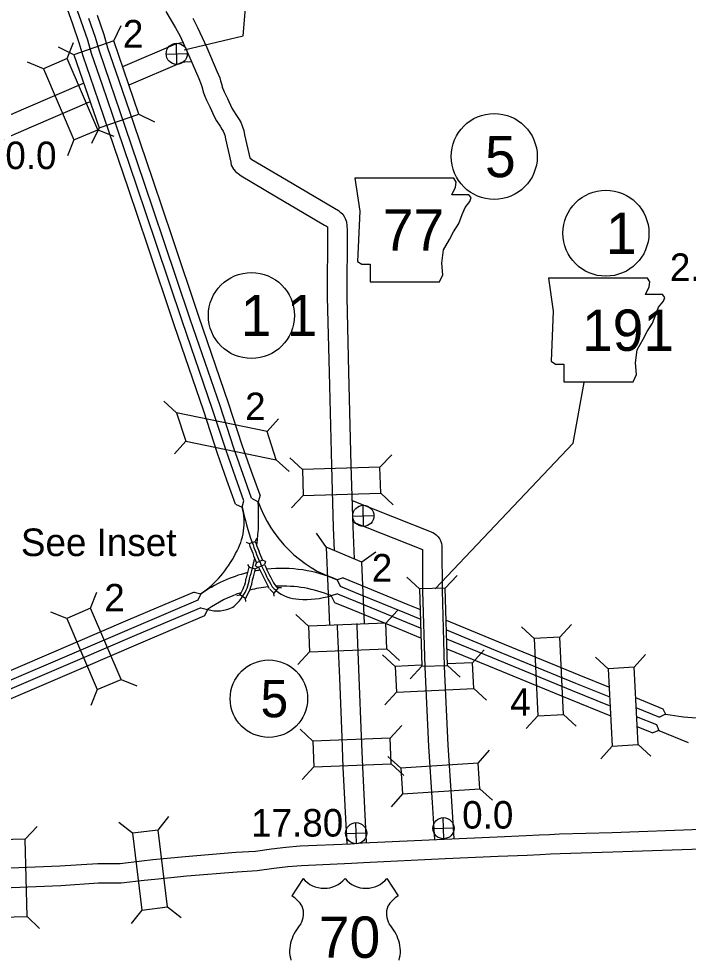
# Model space of a CAD drawing. Extents: x -939622 to -934222, y 1383701 to 1385301.
# Drawn here: x -935539.71 to -935508.91, y 1384397.42 to 1384440.74 of the extents above; entities that cross this region are included whole.
import ezdxf

# ---------------------------------------------------------------- set-up
doc = ezdxf.new("R2010")
doc.units = 0
for name, color, linetype in [('10', 7, 'Continuous'), ('15', 7, 'Continuous'), ('19', 7, 'Continuous'), ('20', 7, 'Continuous'), ('21', 7, 'Continuous'), ('22', 7, 'Continuous'), ('25', 7, 'Continuous'), ('26', 7, 'Continuous'), ('27', 7, 'Continuous')]:
    doc.layers.add(name, color=color, linetype=linetype)

msp = doc.modelspace()

# ---------------------------------------------------------------- linework, layer by layer
at = {"layer": '10'}
for points in [[(-935532.938, 1384441.077), (-935532.495, 1384440.335), (-935532.293, 1384439.946), (-935531.884, 1384439.062), (-935531.424, 1384437.997), (-935531.318, 1384437.727), (-935531.289, 1384437.631), (-935531.256, 1384437.516), (-935531.236, 1384437.441), (-935531.215, 1384437.335), (-935531.156, 1384437.183), (-935531.076, 1384437.003), (-935530.925, 1384436.686), (-935530.706, 1384436.218), (-935530.609, 1384436.043), (-935530.449, 1384435.798), (-935530.361, 1384435.664), (-935530.301, 1384435.568), (-935530.257, 1384435.464), (-935530.234, 1384435.391), (-935530.204, 1384435.223), (-935529.954, 1384434.151), (-935529.932, 1384434.003), (-935529.837, 1384433.824), (-935529.744, 1384433.72), (-935529.669, 1384433.662), (-935529.621, 1384433.627), (-935529.482, 1384433.523), (-935527.851, 1384432.556), (-935525.639, 1384431.253), (-935525.552, 1384431.2), (-935525.51, 1384431.166), (-935525.506, 1384431.029), (-935525.518, 1384427.93), (-935525.432, 1384424.465), (-935525.327, 1384420.175), (-935525.239, 1384417.327), (-935525.193, 1384416.272)], [(-935531.709, 1384440.773), (-935531.485, 1384440.343), (-935531.063, 1384439.429), (-935530.592, 1384438.34), (-935530.467, 1384438.023), (-935530.426, 1384437.887), (-935530.388, 1384437.757), (-935530.358, 1384437.642), (-935530.347, 1384437.586), (-935530.325, 1384437.53), (-935530.258, 1384437.379), (-935530.111, 1384437.07), (-935529.904, 1384436.627), (-935529.838, 1384436.508), (-935529.696, 1384436.29), (-935529.603, 1384436.149), (-935529.501, 1384435.986), (-935529.412, 1384435.777), (-935529.357, 1384435.605), (-935529.322, 1384435.403), (-935529.074, 1384434.342), (-935528.981, 1384434.272), (-935527.393, 1384433.331), (-935525.177, 1384432.026), (-935525.006, 1384431.922), (-935524.954, 1384431.874), (-935524.946, 1384431.867), (-935524.896, 1384431.832), (-935524.807, 1384431.751), (-935524.733, 1384431.645), (-935524.686, 1384431.554), (-935524.625, 1384431.401), (-935524.611, 1384431.219), (-935524.606, 1384431.039), (-935524.618, 1384427.94), (-935524.532, 1384424.487), (-935524.428, 1384420.2), (-935524.34, 1384417.36), (-935524.276, 1384415.899)], [(-935524.366, 1384418.569), (-935520.662, 1384417.102), (-935520.577, 1384417.051), (-935520.51, 1384417), (-935520.451, 1384416.946), (-935520.412, 1384416.904), (-935520.38, 1384416.862), (-935520.342, 1384416.804), (-935520.312, 1384416.738), (-935520.308, 1384416.728), (-935520.303, 1384416.715), (-935520.29, 1384416.682), (-935520.278, 1384416.648), (-935520.264, 1384416.602), (-935520.241, 1384416.506), (-935520.236, 1384416.435), (-935520.231, 1384414.429)], [(-935524.348, 1384417.594), (-935521.136, 1384416.321), (-935521.131, 1384414.405)], [(-935521.131, 1384414.405), (-935521.03, 1384410.901), (-935520.859, 1384407.26), (-935520.695, 1384404.676), (-935520.588, 1384402.964)], [(-935520.231, 1384414.429), (-935520.131, 1384410.936), (-935519.96, 1384407.31), (-935519.797, 1384404.732), (-935519.689, 1384403.012)], [(-935525.055, 1384412.872), (-935525.053, 1384412.769), (-935524.959, 1384410.4), (-935524.853, 1384407.69), (-935524.799, 1384406.281), (-935524.622, 1384402.772)], [(-935524.155, 1384412.909), (-935524.153, 1384412.795), (-935524.06, 1384410.435), (-935523.954, 1384407.725), (-935523.9, 1384406.321), (-935523.724, 1384402.831)]]:
    msp.add_lwpolyline(points, dxfattribs=at)
at = {"layer": '15'}
for points in [[(-935534.931, 1384438.554), (-935532.478, 1384439.599), (-935532.299, 1384439.643), (-935532.188, 1384439.658)], [(-935534.637, 1384437.701), (-935532.192, 1384438.743), (-935532.133, 1384438.757), (-935532.069, 1384438.766), (-935531.767, 1384438.781)], [(-935554.806, 1384429.745), (-935554.281, 1384429.899), (-935554.129, 1384429.944), (-935553.87, 1384430.027), (-935553.461, 1384430.201), (-935553.322, 1384430.287), (-935551.975, 1384430.974), (-935549.152, 1384432.395), (-935547.637, 1384432.973), (-935546.461, 1384433.54), (-935544.091, 1384434.592), (-935542.727, 1384435.206), (-935541.375, 1384435.792), (-935539.379, 1384436.651), (-935536.733, 1384437.784)], [(-935554.577, 1384428.874), (-935554.027, 1384429.036), (-935553.865, 1384429.084), (-935553.556, 1384429.183), (-935553.045, 1384429.4), (-935552.88, 1384429.503), (-935551.568, 1384430.171), (-935548.788, 1384431.57), (-935547.281, 1384432.146), (-935546.083, 1384432.723), (-935543.724, 1384433.77), (-935542.363, 1384434.382), (-935541.018, 1384434.966), (-935539.024, 1384435.824), (-935536.451, 1384436.926)], [(-935508.312, 1384403.433), (-935512.407, 1384403.287), (-935514.835, 1384403.215), (-935515.29, 1384403.194), (-935515.765, 1384403.173), (-935516.355, 1384403.144), (-935517.69, 1384403.087), (-935520.13, 1384402.979), (-935523.892, 1384402.802), (-935524.445, 1384402.765), (-935526.768, 1384402.668), (-935527.43, 1384402.604), (-935528.09, 1384402.526), (-935528.822, 1384402.428), (-935529.725, 1384402.376), (-935532.06, 1384402.178), (-935533.543, 1384402.036), (-935534.052, 1384401.974)], [(-935508.283, 1384402.533), (-935512.378, 1384402.387), (-935514.801, 1384402.315), (-935515.25, 1384402.295), (-935515.723, 1384402.274), (-935516.313, 1384402.245), (-935517.651, 1384402.188), (-935520.089, 1384402.079), (-935523.841, 1384401.903), (-935524.396, 1384401.866), (-935526.706, 1384401.769), (-935527.334, 1384401.709), (-935527.977, 1384401.633), (-935528.737, 1384401.531), (-935529.661, 1384401.478), (-935531.98, 1384401.281), (-935533.445, 1384401.141), (-935533.943, 1384401.08)], [(-935534.048, 1384401.974), (-935535.045, 1384401.862), (-935536.079, 1384401.862), (-935537.83, 1384401.745), (-935553.344, 1384401.118)], [(-935533.947, 1384401.08), (-935534.994, 1384400.962), (-935536.049, 1384400.962), (-935537.782, 1384400.846), (-935553.308, 1384400.219)]]:
    msp.add_lwpolyline(points, dxfattribs=at)
at = {"layer": '19'}
for points in [[(-935530.133, 1384419.512), (-935530.562, 1384420.738), (-935531.199, 1384422.681), (-935532.568, 1384426.664), (-935533.781, 1384430.28), (-935534.668, 1384432.918), (-935535.556, 1384435.535), (-935536.246, 1384437.551), (-935536.755, 1384439.029), (-935536.927, 1384439.641), (-935537.226, 1384440.494), (-935537.476, 1384441.192)], [(-935529.744, 1384419.648), (-935530.171, 1384420.871), (-935530.808, 1384422.813), (-935532.178, 1384426.796), (-935533.39, 1384430.411), (-935534.277, 1384433.05), (-935535.165, 1384435.668), (-935535.856, 1384437.685), (-935536.361, 1384439.152), (-935536.533, 1384439.765), (-935536.837, 1384440.632), (-935537.087, 1384441.33)], [(-935529.39, 1384419.772), (-935529.816, 1384420.991), (-935530.452, 1384422.932), (-935531.823, 1384426.917), (-935533.035, 1384430.531), (-935533.922, 1384433.17), (-935534.81, 1384435.789), (-935535.501, 1384437.807), (-935536.003, 1384439.263), (-935536.175, 1384439.878), (-935536.484, 1384440.757)], [(-935529, 1384419.908), (-935529.425, 1384421.123), (-935530.061, 1384423.063), (-935531.432, 1384427.05), (-935532.644, 1384430.662), (-935533.531, 1384433.302), (-935534.42, 1384435.922), (-935535.111, 1384437.941), (-935535.609, 1384439.386), (-935535.781, 1384440.002), (-935536.095, 1384440.895)], [(-935529.737, 1384418.412), (-935530.131, 1384419.507)], [(-935529.35, 1384418.554), (-935529.743, 1384419.646)], [(-935528.998, 1384418.683), (-935529.39, 1384419.773)], [(-935528.61, 1384418.825), (-935529.002, 1384419.913)], [(-935528.998, 1384418.683), (-935528.698, 1384418.515)], [(-935528.61, 1384418.825), (-935528.698, 1384418.515)], [(-935529.737, 1384418.412), (-935529.433, 1384418.275)], [(-935529.433, 1384418.275), (-935529.35, 1384418.554)], [(-935524.789, 1384415.023), (-935525.06, 1384414.931)], [(-935525.06, 1384414.931), (-935524.926, 1384414.634)], [(-935524.789, 1384415.023), (-935523.924, 1384414.666), (-935521.801, 1384413.795), (-935521.267, 1384413.574)], [(-935531.639, 1384414.364), (-935532.994, 1384413.788), (-935534.69, 1384413.069), (-935537.23, 1384411.978), (-935540.768, 1384410.466), (-935541.65, 1384410.088)], [(-935531.639, 1384414.364), (-935531.334, 1384414.277)], [(-935524.926, 1384414.634), (-935524.081, 1384414.284), (-935521.958, 1384413.414), (-935521.257, 1384413.124)], [(-935531.476, 1384413.985), (-935532.833, 1384413.408), (-935534.528, 1384412.69), (-935537.067, 1384411.599), (-935540.605, 1384410.087), (-935541.634, 1384409.645)], [(-935531.334, 1384414.277), (-935531.476, 1384413.985)], [(-935525.05, 1384414.279), (-935525.337, 1384414.196)], [(-935525.337, 1384414.196), (-935525.186, 1384413.889)], [(-935525.186, 1384413.889), (-935524.381, 1384413.556), (-935522.258, 1384412.685), (-935521.229, 1384412.26)], [(-935525.05, 1384414.279), (-935524.224, 1384413.938), (-935522.101, 1384413.067), (-935521.242, 1384412.712)], [(-935531.327, 1384413.641), (-935532.687, 1384413.063), (-935534.38, 1384412.345), (-935536.919, 1384411.254), (-935540.458, 1384409.742), (-935541.62, 1384409.243)], [(-935531.327, 1384413.641), (-935531.027, 1384413.56)], [(-935531.027, 1384413.56), (-935531.164, 1384413.262)], [(-935531.164, 1384413.262), (-935532.525, 1384412.683), (-935534.219, 1384411.965), (-935536.757, 1384410.875), (-935540.295, 1384409.363), (-935541.605, 1384408.801)], [(-935520.049, 1384413.071), (-935517.632, 1384412.071), (-935513.942, 1384410.556), (-935512.576, 1384410.004)], [(-935520.034, 1384412.618), (-935517.789, 1384411.69), (-935514.098, 1384410.174), (-935512.561, 1384409.553)], [(-935520.022, 1384412.207), (-935517.932, 1384411.343), (-935514.24, 1384409.827), (-935512.536, 1384409.139)], [(-935520.006, 1384411.754), (-935518.089, 1384410.962), (-935514.395, 1384409.445), (-935512.515, 1384408.685)], [(-935511.338, 1384409.504), (-935510.069, 1384408.991)], [(-935511.313, 1384409.049), (-935510.226, 1384408.609)], [(-935509.945, 1384408.745), (-935510.226, 1384408.609)], [(-935510.069, 1384408.991), (-935509.945, 1384408.745)], [(-935511.3, 1384408.639), (-935510.369, 1384408.263)], [(-935510.369, 1384408.263), (-935510.257, 1384407.993)], [(-935511.263, 1384408.179), (-935510.526, 1384407.881)], [(-935510.257, 1384407.993), (-935510.526, 1384407.881)], [(-935510.257, 1384407.993), (-935508.906, 1384407.439)]]:
    msp.add_lwpolyline(points, dxfattribs=at)
for centre, radius, start, end in [((-935532.162, 1384417.569), 2.819, 329.3975, 14.5091), ((-935516.616, 1384420.995), 13.102, 191.9813, 199.415), ((-935538.377, 1384417.807), 9.704, 352.3367, 4.1875), ((-935523.204, 1384420.453), 5.825, 199.4267, 251.4211), ((-935516.616, 1384420.995), 13.102, 199.415, 203.5096), ((-935534.203, 1384418.363), 4.993, 305.0713, 333.4776), ((-935538.377, 1384417.807), 9.704, 346.0734, 348.6558), ((-935516.616, 1384420.995), 13.102, 203.5096, 204.4861), ((-935527.608, 1384408.952), 6.499, 104.0641, 124.9885), ((-935538.377, 1384417.807), 9.704, 343.0372, 346.0671), ((-935527.608, 1384408.952), 6.499, 99.0608, 100.8546), ((-935516.616, 1384420.995), 13.102, 204.4861, 209.2068), ((-935527.608, 1384408.952), 6.499, 66.9237, 96.087), ((-935531.124, 1384415.284), 2.053, 326.5361, 351.3491), ((-935527.596, 1384408.641), 5.997, 108.4367, 124.8987), ((-935527.596, 1384408.641), 5.997, 96.2122, 104.2914), ((-935526.739, 1384415.825), 1.795, 222.9513, 230.7946), ((-935526.739, 1384415.825), 1.795, 230.7946, 267.288), ((-935527.596, 1384408.641), 5.997, 67.8703, 92.4513), ((-935531.124, 1384415.284), 2.053, 307.9926, 326.5361), ((-935526.541, 1384418.279), 4.257, 266.1985, 286.4442), ((-935530.579, 1384415.092), 1.596, 253.7041, 296.7635), ((-935508.017, 1384418.573), 10.015, 258.8988, 268.3664)]:
    msp.add_arc(centre, radius, start, end, dxfattribs=at)
at = {"layer": '20'}
for p, q in [((-935535.342, 1384439.726), (-935534.995, 1384440.438)), ((-935537.175, 1384439.094), (-935537.887, 1384439.441)), ((-935537.482, 1384438.918), (-935537.188, 1384439.653)), ((-935535.342, 1384439.726), (-935537.175, 1384439.094)), ((-935534.181, 1384436.356), (-935535.342, 1384439.726)), ((-935537.175, 1384439.094), (-935536.014, 1384435.725)), ((-935538.575, 1384438.45), (-935539.31, 1384438.744)), ((-935536.014, 1384435.725), (-935534.181, 1384436.356)), ((-935534.181, 1384436.356), (-935533.469, 1384436.009)), ((-935536.014, 1384435.725), (-935536.361, 1384435.013)), ((-935536.08, 1384435.641), (-935535.344, 1384435.347)), ((-935537.172, 1384435.174), (-935537.466, 1384434.439)), ((-935533.038, 1384423.146), (-935532.448, 1384422.617)), ((-935528.289, 1384421.744), (-935532.448, 1384422.617)), ((-935532.448, 1384422.617), (-935532.021, 1384421.314)), ((-935528.289, 1384421.744), (-935527.76, 1384422.334)), ((-935527.862, 1384420.44), (-935528.289, 1384421.744)), ((-935532.549, 1384420.724), (-935532.021, 1384421.314)), ((-935532.021, 1384421.314), (-935527.862, 1384420.44)), ((-935527.862, 1384420.44), (-935527.272, 1384419.912)), ((-935526.654, 1384419.997), (-935527.232, 1384420.539)), ((-935523.092, 1384420.107), (-935522.55, 1384420.684)), ((-935526.618, 1384418.809), (-935527.16, 1384418.232)), ((-935523.055, 1384418.92), (-935522.478, 1384418.377)), ((-935526.026, 1384417.068), (-935525.571, 1384416.42)), ((-935529.25, 1384416.654), (-935529.115, 1384416.59)), ((-935529.115, 1384416.59), (-935528.832, 1384416.689)), ((-935528.767, 1384416.825), (-935528.832, 1384416.689)), ((-935525.571, 1384416.42), (-935525.414, 1384412.859)), ((-935523.93, 1384415.743), (-935525.57, 1384416.422)), ((-935523.282, 1384416.198), (-935523.93, 1384415.743)), ((-935529.18, 1384415.635), (-935529.103, 1384415.506)), ((-935528.825, 1384415.57), (-935528.768, 1384415.709)), ((-935528.493, 1384415.828), (-935528.768, 1384415.709)), ((-935528.676, 1384415.502), (-935528.403, 1384415.627)), ((-935528.353, 1384415.774), (-935528.493, 1384415.828)), ((-935528.352, 1384415.768), (-935528.403, 1384415.627)), ((-935523.806, 1384412.932), (-935523.93, 1384415.743)), ((-935529.103, 1384415.506), (-935528.812, 1384415.434)), ((-935528.817, 1384415.554), (-935528.676, 1384415.502)), ((-935528.683, 1384415.51), (-935528.812, 1384415.434)), ((-935521.271, 1384414.511), (-935521.848, 1384415.054)), ((-935520.084, 1384414.546), (-935519.541, 1384415.122)), ((-935536.415, 1384413.615), (-935536.121, 1384414.35)), ((-935527.779, 1384414.55), (-935527.968, 1384414.317)), ((-935527.955, 1384414.168), (-935527.968, 1384414.317)), ((-935527.629, 1384414.563), (-935527.779, 1384414.55)), ((-935529.683, 1384414.2), (-935529.537, 1384414.235)), ((-935529.286, 1384414.07), (-935529.537, 1384414.235)), ((-935529.256, 1384413.923), (-935529.286, 1384414.07)), ((-935537.506, 1384413.146), (-935538.242, 1384413.439)), ((-935522.826, 1384412.937), (-935522.289, 1384413.519)), ((-935526.387, 1384412.796), (-935526.969, 1384413.333)), ((-935515.996, 1384412.227), (-935516.581, 1384412.76)), ((-935514.809, 1384412.282), (-935514.276, 1384412.868)), ((-935522.779, 1384411.75), (-935522.197, 1384411.212)), ((-935526.34, 1384411.609), (-935526.878, 1384411.027)), ((-935522.394, 1384410.942), (-935522.979, 1384411.475)), ((-935518.833, 1384411.11), (-935518.301, 1384411.696)), ((-935512.585, 1384410.836), (-935513.174, 1384411.366)), ((-935511.399, 1384410.898), (-935510.869, 1384411.486)), ((-935521.199, 1384410.998), (-935522.394, 1384410.942)), ((-935522.394, 1384410.942), (-935522.337, 1384409.755)), ((-935521.165, 1384410.948), (-935521.708, 1384410.372)), ((-935518.833, 1384411.11), (-935519.987, 1384411.056)), ((-935519.978, 1384410.984), (-935519.401, 1384410.44)), ((-935518.777, 1384409.923), (-935518.833, 1384411.11)), ((-935535.008, 1384410.34), (-935534.273, 1384410.046)), ((-935536.1, 1384409.871), (-935536.393, 1384409.135)), ((-935522.337, 1384409.755), (-935522.87, 1384409.17)), ((-935522.337, 1384409.755), (-935518.777, 1384409.923)), ((-935518.777, 1384409.923), (-935518.192, 1384409.39)), ((-935514.642, 1384408.722), (-935514.057, 1384408.189)), ((-935515.829, 1384408.666), (-935516.362, 1384408.081)), ((-935526.179, 1384407.507), (-935526.76, 1384408.045)), ((-935522.618, 1384407.643), (-935522.079, 1384408.225)), ((-935518.573, 1384406.489), (-935518.05, 1384407.084)), ((-935512.399, 1384407.277), (-935512.929, 1384406.688)), ((-935511.213, 1384407.339), (-935510.624, 1384406.809)), ((-935522.13, 1384406.264), (-935522.724, 1384406.787)), ((-935526.133, 1384406.32), (-935526.672, 1384405.739)), ((-935522.572, 1384406.456), (-935521.991, 1384405.918)), ((-935518.498, 1384405.304), (-935517.904, 1384404.78)), ((-935522.055, 1384405.078), (-935522.579, 1384404.484)), ((-935533.301, 1384403.407), (-935532.813, 1384404.031)), ((-935539.419, 1384402.992), (-935538.873, 1384403.566)), ((-935534.48, 1384403.263), (-935535.104, 1384403.751)), ((-935534.049, 1384399.725), (-935534.537, 1384399.102)), ((-935532.869, 1384399.869), (-935532.246, 1384399.381)), ((-935539.331, 1384399.429), (-935538.758, 1384398.883))]:
    msp.add_line(p, q, dxfattribs=at)
for points in [[(-935538.575, 1384438.45), (-935537.172, 1384435.174), (-935536.08, 1384435.641), (-935537.482, 1384438.918)], [(-935526.618, 1384418.809), (-935523.055, 1384418.92), (-935523.092, 1384420.107), (-935526.654, 1384419.997)], [(-935521.271, 1384414.511), (-935521.165, 1384410.948), (-935519.978, 1384410.984), (-935520.084, 1384414.546)], [(-935535.008, 1384410.34), (-935536.415, 1384413.615), (-935537.506, 1384413.146), (-935536.1, 1384409.871)], [(-935526.34, 1384411.609), (-935522.779, 1384411.75), (-935522.826, 1384412.937), (-935526.387, 1384412.796)], [(-935514.642, 1384408.722), (-935514.809, 1384412.282), (-935515.996, 1384412.227), (-935515.829, 1384408.666)], [(-935511.213, 1384407.339), (-935511.399, 1384410.898), (-935512.585, 1384410.836), (-935512.399, 1384407.277)], [(-935526.133, 1384406.32), (-935522.572, 1384406.456), (-935522.618, 1384407.643), (-935526.179, 1384407.507)], [(-935522.055, 1384405.078), (-935518.498, 1384405.304), (-935518.573, 1384406.489), (-935522.13, 1384406.264)], [(-935532.869, 1384399.869), (-935533.301, 1384403.407), (-935534.48, 1384403.263), (-935534.049, 1384399.725)], [(-935539.331, 1384399.429), (-935539.419, 1384402.992), (-935540.607, 1384402.963), (-935540.519, 1384399.4)]]:
    msp.add_lwpolyline(points, close=True, dxfattribs=at)
for centre, radius, start, end in [((-935516.616, 1384420.995), 13.252, 199.415, 203.5096), ((-935516.616, 1384420.995), 12.952, 199.415, 203.5096), ((-935516.616, 1384420.995), 12.952, 204.4861, 209.2068), ((-935538.377, 1384417.807), 9.554, 343.0372, 346.0671), ((-935538.377, 1384417.807), 9.854, 343.0372, 346.0671), ((-935516.616, 1384420.995), 13.252, 204.4861, 209.2068), ((-935531.124, 1384415.284), 1.903, 326.5361, 351.3491), ((-935531.124, 1384415.284), 1.903, 326.5361, 351.3491), ((-935531.124, 1384415.284), 2.203, 326.5361, 351.3491), ((-935526.739, 1384415.825), 1.945, 222.9513, 230.7946), ((-935526.739, 1384415.825), 1.645, 222.9513, 230.7946)]:
    msp.add_arc(centre, radius, start, end, dxfattribs=at)
at = {"layer": '21'}
for points in [[(-935524.252, 1384433.408), (-935524.024, 1384431.885), (-935524.126, 1384429.576), (-935523.922, 1384429.449), (-935523.542, 1384429.449), (-935523.542, 1384428.637), (-935520.344, 1384428.637), (-935520.192, 1384428.967), (-935520.243, 1384429.5), (-935520.167, 1384430.109), (-935519.888, 1384430.591), (-935519.71, 1384430.946), (-935519.456, 1384431.327), (-935519.304, 1384431.733), (-935519.177, 1384432.063), (-935518.949, 1384432.342), (-935518.898, 1384432.52), (-935518.999, 1384432.647), (-935519.786, 1384432.647), (-935519.608, 1384433.002), (-935519.583, 1384433.23), (-935519.688, 1384433.406)], [(-935515.342, 1384428.813), (-935515.113, 1384427.29), (-935515.215, 1384424.981), (-935515.012, 1384424.854), (-935514.631, 1384424.854), (-935514.631, 1384424.042), (-935511.434, 1384424.042), (-935511.281, 1384424.372), (-935511.332, 1384424.905), (-935511.256, 1384425.514), (-935510.977, 1384425.996), (-935510.799, 1384426.352), (-935510.546, 1384426.732), (-935510.393, 1384427.138), (-935510.266, 1384427.468), (-935510.038, 1384427.747), (-935509.987, 1384427.925), (-935510.089, 1384428.052), (-935510.875, 1384428.052), (-935510.698, 1384428.407), (-935510.672, 1384428.635), (-935510.778, 1384428.811)]]:
    msp.add_lwpolyline(points, close=True, dxfattribs=at)
msp.add_lwpolyline([(-935520.544, 1384414.509), (-935514.192, 1384421.208), (-935513.7, 1384424.013)], dxfattribs=at)
at = {"layer": '22'}
for p, q in [((-935526.63, 1384401.178), (-935527.149, 1384400.375)), ((-935522.769, 1384401.178), (-935522.25, 1384400.375))]:
    msp.add_line(p, q, dxfattribs=at)
for centre, radius, start, end in [((-935525.663, 1384401.992), 1.264, 220.075, 319.6701), ((-935523.736, 1384401.992), 1.264, 220.3299, 319.925), ((-935527.828, 1384399.21), 1.349, 30.7809, 59.9883), ((-935521.572, 1384399.21), 1.349, 120.0117, 149.2191), ((-935527.531, 1384399.565), 0.925, 328.8105, 21.2108), ((-935521.869, 1384399.565), 0.925, 158.7892, 211.1895), ((-935525.113, 1384397.67), 2.157, 138.9565, 162.6913), ((-935524.287, 1384397.67), 2.157, 17.3087, 41.0435), ((-935525.825, 1384397.847), 1.426, 160.9576, 197.3819), ((-935523.575, 1384397.847), 1.426, 342.6181, 19.0424)]:
    msp.add_arc(centre, radius, start, end, dxfattribs=at)
at = {"layer": '25'}
msp.add_lwpolyline([(-935532.098, 1384439.316), (-935529.393, 1384439.963), (-935529.246, 1384441.611)], dxfattribs=at)
at = {"layer": '26'}
for p, q in [((-935532.433, 1384438.644), (-935532.456, 1384439.621)), ((-935532.932, 1384439.121), (-935531.956, 1384439.144)), ((-935523.845, 1384417.381), (-935523.867, 1384418.358)), ((-935524.344, 1384417.858), (-935523.368, 1384417.881)), ((-935520.155, 1384403.006), (-935520.178, 1384403.982)), ((-935524.175, 1384402.777), (-935524.198, 1384403.753)), ((-935520.655, 1384403.483), (-935519.679, 1384403.505)), ((-935524.674, 1384403.253), (-935523.698, 1384403.276))]:
    msp.add_line(p, q, dxfattribs=at)
for centre in [(-935532.444, 1384439.133), (-935523.856, 1384417.869), (-935520.167, 1384403.494), (-935524.186, 1384403.265)]:
    msp.add_circle(centre, 0.488, dxfattribs=at)
at = {"layer": '27'}
for centre, radius in [((-935517.832, 1384434.408), 1.98), ((-935512.694, 1384430.878), 1.98), ((-935529.007, 1384427.09), 1.98), ((-935528.204, 1384409.455), 1.782)]:
    msp.add_circle(centre, radius, dxfattribs=at)

# ---------------------------------------------------------------- texts
at = {"layer": '20'}
for s, height, p in [('2', 1.267, (-935534.921, 1384439.423)), ('2', 1.267, (-935529.298, 1384422.275)), ('See Inset', 1.2672, (-935539.615, 1384416.019)), ('2', 1.267, (-935523.467, 1384414.847)), ('2', 1.267, (-935535.779, 1384413.469)), ('4', 1.267, (-935517.097, 1384408.669))]:
    msp.add_text(s, height=height, dxfattribs=at).set_placement(p)
at = {"layer": '21'}
for s, p in [('77', (-935522.961, 1384430.081)), ('191', (-935513.794, 1384425.464))]:
    msp.add_text(s, height=1.9008, dxfattribs=at).set_placement(p)
at = {"layer": '22'}
msp.add_text('70', height=1.9008, dxfattribs=at).set_placement((-935525.904, 1384397.529))
at = {"layer": '25'}
for s, p in [('0.0', (-935540.332, 1384433.827)), ('2.27 END', (-935509.747, 1384428.682)), ('17.80', (-935529.021, 1384403.109)), ('0.0', (-935519.307, 1384403.476))]:
    msp.add_text(s, height=1.2672, dxfattribs=at).set_placement(p)
at = {"layer": '27'}
for s, height, p in [('5', 1.901, (-935518.257, 1384433.457)), ('1', 1.901, (-935512.694, 1384429.927)), ('1 1', 1.9008, (-935529.503, 1384426.14)), ('5', 1.711, (-935528.587, 1384408.6))]:
    msp.add_text(s, height=height, dxfattribs=at).set_placement(p)

doc.saveas('drawing.dxf')
